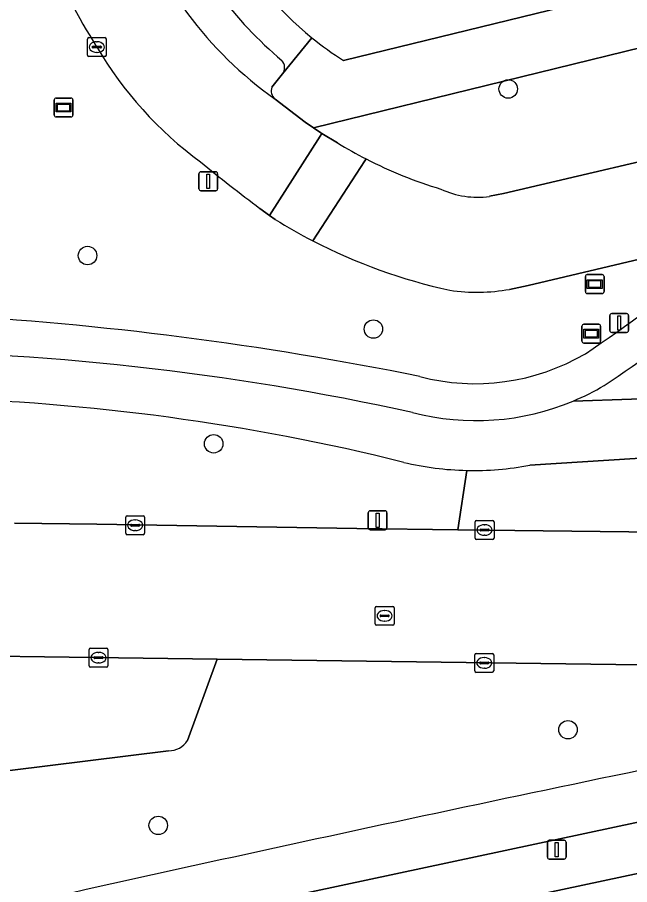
# Model space of a CAD drawing. Extents: x 159053 to 160042, y 380449 to 381423.
# Drawn here: x 159521.27 to 159553.7, y 380790.65 to 380836.57 of the extents above; entities that cross this region are included whole.
import ezdxf

# ---------------------------------------------------------------- set-up
doc = ezdxf.new("R2010")
doc.units = 0
for name, color, linetype in [('IMGEO_Berm_groen', 7, 'Continuous'), ('IMGEO_Boom', 7, 'Continuous'), ('IMGEO_Erf', 7, 'Continuous'), ('IMGEO_Fietspad_gesloten', 7, 'Continuous'), ('IMGEO_Groenvoorziening', 7, 'Continuous'), ('IMGEO_Kolk', 7, 'Continuous'), ('IMGEO_Lichtmast', 7, 'Continuous'), ('IMGEO_Parkeervlak_open', 7, 'Continuous'), ('IMGEO_Rijbaan_lokaal_gesloten', 7, 'Continuous'), ('IMGEO_Rijbaan_lokaal_open', 7, 'Continuous'), ('IMGEO_Rioolput', 7, 'Continuous'), ('IMGEO_Straatnaambord', 7, 'Continuous'), ('IMGEO_Verkeersbordpaal', 7, 'Continuous'), ('IMGEO_Verklikker', 7, 'Continuous'), ('IMGEO_Voetpad_open', 7, 'Continuous')]:
    doc.layers.add(name, color=color, linetype=linetype)

msp = doc.modelspace()

# ---------------------------------------------------------------- linework, layer by layer
at = {"layer": 'IMGEO_Berm_groen'}
for points in [[(159563.161, 380813.573), (159558.175, 380813.469), (159548.408, 380812.863)], [(159545.079, 380812.581), (159544.602, 380809.444), (159568.738, 380809.156), (159568.714, 380813.308)], [(159521.124, 380809.787), (159525.485, 380809.73), (159539.243, 380809.508), (159544.602, 380809.444), (159545.079, 380812.581)], [(159609.517, 380805.8), (159580.041, 380799.489), (159531.309, 380789.098), (159521.713, 380787.099), (159506.465, 380783.743), (159506.964, 380781.227), (159514.007, 380782.776), (159520.552, 380784.102), (159554.204, 380791.269), (159597.933, 380800.609), (159631.091, 380807.706)], [(159530.288, 380798.28), (159531.854, 380802.585), (159510.945, 380802.867)], [(159564.839, 380802.14), (159531.854, 380802.585), (159530.288, 380798.28)], [(159529.274, 380797.744), (159516.579, 380796.16)], [(159516.579, 380796.16), (159529.274, 380797.744)]]:
    msp.add_lwpolyline(points, dxfattribs=at)
for centre, radius, start, end in [((159513.718, 380700.418), 116.024, 76.02668, 88.5656), ((159545.411, 380828.463), 15.885, 256.6154, 268.8016), ((159545.499, 380827.418), 14.843, 268.3801, 281.3038), ((159529.285, 380798.951), 1.207, 269.4929, 326.2289), ((159529.285, 380798.951), 1.207, 269.4929, 326.2289), ((159959.553, 378841.286), 1996.975, 101.602577, 102.953036)]:
    msp.add_arc(centre, radius, start, end, dxfattribs=at)
at = {"layer": 'IMGEO_Boom'}
for centre in [(159547.269, 380832.776), (159524.984, 380823.957), (159540.13, 380820.065), (159531.668, 380813.99), (159550.437, 380798.854), (159528.729, 380793.79)]:
    msp.add_circle(centre, 0.489, dxfattribs=at)
at = {"layer": 'IMGEO_Erf'}
msp.add_lwpolyline([(159538.543, 380834.275), (159556.715, 380838.734)], dxfattribs=at)
for centre, radius, start, end in [((159548.662, 380850.018), 18.713, 187.4911, 230.945), ((159548.473, 380849.745), 18.383, 230.8659, 237.3038)]:
    msp.add_arc(centre, radius, start, end, dxfattribs=at)
at = {"layer": 'IMGEO_Fietspad_gesloten'}
for points in [[(159562.771, 380816.677), (159556.893, 380816.451), (159550.715, 380816.255)], [(159550.715, 380816.255), (159556.893, 380816.451)], [(159548.408, 380812.863), (159558.175, 380813.469), (159563.161, 380813.573)], [(159511.926, 380787.446), (159508.938, 380786.756), (159505.951, 380786.062), (159506.465, 380783.743), (159521.713, 380787.099), (159531.309, 380789.098), (159580.041, 380799.489), (159609.517, 380805.8)]]:
    msp.add_lwpolyline(points, dxfattribs=at)
for centre, radius, start, end in [((159506.951, 380885.428), 82.056, 303.5975, 313.54477), ((159511.888, 380677.042), 141.884, 77.66234, 89.71462), ((159545.575, 380828.532), 13.31, 292.7182, 300.635), ((159513.718, 380700.418), 116.024, 76.02668, 88.5656), ((159545.561, 380828.575), 13.355, 255.4455, 292.7008), ((159545.411, 380828.463), 15.885, 256.6154, 268.8016), ((159545.499, 380827.418), 14.843, 268.3801, 281.3038), ((159959.553, 378841.286), 1996.975, 101.602577, 102.953036)]:
    msp.add_arc(centre, radius, start, end, dxfattribs=at)
at = {"layer": 'IMGEO_Groenvoorziening'}
for points in [[(159557.122, 380835.656), (159536.959, 380830.711), (159537.342, 380830.45), (159537.403, 380830.414), (159538.231, 380829.922)], [(159546.28, 380827.092), (159547.02, 380827.247), (159558.478, 380829.915), (159557.122, 380835.656)], [(159534.919, 380825.866), (159534.626, 380826.082), (159534.12, 380826.453)], [(159557.501, 380824.479), (159557.209, 380824.478), (159550.277, 380822.826), (159548.32, 380822.368), (159547.34, 380822.166)]]:
    msp.add_lwpolyline(points, dxfattribs=at)
for centre, radius, start, end in [((159549.524, 380850.445), 28.58, 190.3307, 212.6765), ((159543.086, 380845.36), 20.431, 210.4207, 233.6201), ((159550.116, 380849.245), 22.686, 238.4061, 242.7848), ((159596.891, 380910.224), 104.68, 230.96674, 233.15509), ((159550.346, 380849.662), 23.162, 242.7504, 253.3381), ((159545.632, 380831.604), 4.559, 244.994, 278.173), ((159550.322, 380850.76), 29.274, 238.252, 242.7528), ((159550.499, 380851.057), 29.619, 242.7123, 257.6793), ((159505.556, 380887.192), 82.343, 303.79409, 309.43369), ((159545.617, 380831.908), 9.893, 261.6395, 280.028), ((159507.185, 380642.491), 178.606, 78.56734, 86.77509), ((159545.521, 380828.683), 11.51, 255.2381, 300.4637)]:
    msp.add_arc(centre, radius, start, end, dxfattribs=at)
at = {"layer": 'IMGEO_Kolk'}
for p, q in [((159524.979, 380834.567), (159524.979, 380835.419)), ((159525.054, 380835.493), (159525.906, 380835.493)), ((159525.467, 380835.273), (159525.492, 380835.273)), ((159525.98, 380835.419), (159525.98, 380834.567)), ((159525.238, 380834.987), (159525.238, 380834.999)), ((159525.676, 380834.95), (159525.278, 380834.95)), ((159525.281, 380835.036), (159525.679, 380835.036)), ((159525.49, 380834.713), (159525.465, 380834.713)), ((159525.722, 380834.999), (159525.722, 380834.987)), ((159525.906, 380834.493), (159525.054, 380834.493)), ((159527.009, 380809.253), (159527.009, 380810.105)), ((159527.084, 380810.179), (159527.936, 380810.179)), ((159527.497, 380809.959), (159527.522, 380809.959)), ((159528.01, 380810.105), (159528.01, 380809.253)), ((159545.517, 380809.002), (159545.517, 380809.854)), ((159545.592, 380809.928), (159546.444, 380809.928)), ((159546.518, 380809.854), (159546.518, 380809.002)), ((159527.268, 380809.673), (159527.268, 380809.685)), ((159527.706, 380809.636), (159527.308, 380809.636)), ((159527.311, 380809.722), (159527.709, 380809.722)), ((159527.52, 380809.399), (159527.495, 380809.399)), ((159527.752, 380809.685), (159527.752, 380809.673)), ((159545.776, 380809.422), (159545.776, 380809.434)), ((159546.214, 380809.385), (159545.816, 380809.385)), ((159545.819, 380809.471), (159546.217, 380809.471)), ((159546.005, 380809.708), (159546.03, 380809.708)), ((159546.26, 380809.434), (159546.26, 380809.422)), ((159527.936, 380809.179), (159527.084, 380809.179)), ((159546.444, 380808.928), (159545.592, 380808.928)), ((159546.028, 380809.148), (159546.003, 380809.148)), ((159525.066, 380802.242), (159525.066, 380803.094)), ((159525.141, 380803.168), (159525.993, 380803.168)), ((159525.554, 380802.948), (159525.579, 380802.948)), ((159526.067, 380803.094), (159526.067, 380802.242)), ((159525.325, 380802.662), (159525.325, 380802.674)), ((159525.763, 380802.625), (159525.365, 380802.625)), ((159525.368, 380802.711), (159525.766, 380802.711)), ((159525.809, 380802.674), (159525.809, 380802.662)), ((159545.502, 380801.966), (159545.502, 380802.818)), ((159545.577, 380802.892), (159546.429, 380802.892)), ((159545.99, 380802.672), (159546.015, 380802.672)), ((159546.503, 380802.818), (159546.503, 380801.966)), ((159525.993, 380802.168), (159525.141, 380802.168)), ((159525.577, 380802.388), (159525.552, 380802.388)), ((159545.761, 380802.386), (159545.761, 380802.398)), ((159546.199, 380802.349), (159545.801, 380802.349)), ((159545.804, 380802.435), (159546.202, 380802.435)), ((159546.013, 380802.112), (159545.988, 380802.112)), ((159546.245, 380802.398), (159546.245, 380802.386)), ((159546.429, 380801.892), (159545.577, 380801.892))]:
    msp.add_line(p, q, dxfattribs=at)
for points in [[(159524.979, 380834.567), (159524.979, 380835.419)], [(159525.054, 380835.493), (159525.906, 380835.493)], [(159525.98, 380835.419), (159525.98, 380834.567)], [(159525.906, 380834.493), (159525.054, 380834.493)], [(159527.009, 380809.253), (159527.009, 380810.105)], [(159527.084, 380810.179), (159527.936, 380810.179)], [(159528.01, 380810.105), (159528.01, 380809.253)], [(159545.517, 380809.002), (159545.517, 380809.854)], [(159545.592, 380809.928), (159546.444, 380809.928)], [(159546.518, 380809.854), (159546.518, 380809.002)], [(159527.936, 380809.179), (159527.084, 380809.179)], [(159546.444, 380808.928), (159545.592, 380808.928)], [(159525.066, 380802.242), (159525.066, 380803.094)], [(159525.141, 380803.168), (159525.993, 380803.168)], [(159526.067, 380803.094), (159526.067, 380802.242)], [(159545.502, 380801.966), (159545.502, 380802.818)], [(159545.577, 380802.892), (159546.429, 380802.892)], [(159546.503, 380802.818), (159546.503, 380801.966)], [(159525.993, 380802.168), (159525.141, 380802.168)], [(159546.429, 380801.892), (159545.577, 380801.892)]]:
    msp.add_lwpolyline(points, dxfattribs=at)
for centre, radius, start, end in [((159525.056, 380835.417), 0.0765, 91.552, 178.448), ((159525.056, 380835.417), 0.0765, 91.552, 178.448), ((159525.904, 380835.417), 0.0765, 1.552, 88.448), ((159525.904, 380835.417), 0.0765, 1.552, 88.448), ((159525.278, 380834.996), 0.0403, 85.8775, 175.7526), ((159525.275, 380834.986), 0.0366, 178.938, 274.7102), ((159525.679, 380834.993), 0.043, 264.8664, 352.4533), ((159525.683, 380834.998), 0.0386, 1.7309, 96.639), ((159525.056, 380834.569), 0.0765, 181.552, 268.448), ((159525.056, 380834.569), 0.0765, 181.552, 268.448), ((159525.904, 380834.569), 0.0765, 271.552, 358.448), ((159525.904, 380834.569), 0.0765, 271.552, 358.448), ((159527.086, 380810.103), 0.0765, 91.552, 178.448), ((159527.086, 380810.103), 0.0765, 91.552, 178.448), ((159527.934, 380810.103), 0.0765, 1.552, 88.448), ((159527.934, 380810.103), 0.0765, 1.552, 88.448), ((159545.594, 380809.852), 0.0765, 91.552, 178.448), ((159545.594, 380809.852), 0.0765, 91.552, 178.448), ((159546.442, 380809.852), 0.0765, 1.552, 88.448), ((159546.442, 380809.852), 0.0765, 1.552, 88.448), ((159527.308, 380809.682), 0.0403, 85.8775, 175.7526), ((159527.305, 380809.672), 0.0366, 178.938, 274.7102), ((159527.709, 380809.679), 0.043, 264.8664, 352.4533), ((159527.713, 380809.684), 0.0386, 1.7309, 96.639), ((159545.816, 380809.431), 0.0403, 85.8775, 175.7526), ((159545.813, 380809.421), 0.0366, 178.938, 274.7102), ((159546.217, 380809.428), 0.043, 264.8664, 352.4533), ((159546.221, 380809.433), 0.0386, 1.7309, 96.639), ((159527.086, 380809.255), 0.0765, 181.552, 268.448), ((159527.086, 380809.255), 0.0765, 181.552, 268.448), ((159527.934, 380809.255), 0.0765, 271.552, 358.448), ((159527.934, 380809.255), 0.0765, 271.552, 358.448), ((159545.594, 380809.004), 0.0765, 181.552, 268.448), ((159545.594, 380809.004), 0.0765, 181.552, 268.448), ((159546.442, 380809.004), 0.0765, 271.552, 358.448), ((159546.442, 380809.004), 0.0765, 271.552, 358.448), ((159525.143, 380803.092), 0.0765, 91.552, 178.448), ((159525.143, 380803.092), 0.0765, 91.552, 178.448), ((159525.991, 380803.092), 0.0765, 1.552, 88.448), ((159525.991, 380803.092), 0.0765, 1.552, 88.448), ((159525.365, 380802.671), 0.0403, 85.8775, 175.7526), ((159525.362, 380802.661), 0.0366, 178.938, 274.7102), ((159525.766, 380802.668), 0.043, 264.8664, 352.4533), ((159525.77, 380802.673), 0.0386, 1.7309, 96.639), ((159545.579, 380802.816), 0.0765, 91.552, 178.448), ((159545.579, 380802.816), 0.0765, 91.552, 178.448), ((159546.427, 380802.816), 0.0765, 1.552, 88.448), ((159546.427, 380802.816), 0.0765, 1.552, 88.448), ((159525.143, 380802.244), 0.0765, 181.552, 268.448), ((159525.143, 380802.244), 0.0765, 181.552, 268.448), ((159525.991, 380802.244), 0.0765, 271.552, 358.448), ((159525.991, 380802.244), 0.0765, 271.552, 358.448), ((159545.801, 380802.395), 0.0403, 85.8775, 175.7526), ((159545.798, 380802.385), 0.0366, 178.938, 274.7102), ((159546.202, 380802.392), 0.043, 264.8664, 352.4533), ((159546.206, 380802.397), 0.0386, 1.7309, 96.639), ((159545.579, 380801.968), 0.0765, 181.552, 268.448), ((159545.579, 380801.968), 0.0765, 181.552, 268.448), ((159546.427, 380801.968), 0.0765, 271.552, 358.448), ((159546.427, 380801.968), 0.0765, 271.552, 358.448)]:
    msp.add_arc(centre, radius, start, end, dxfattribs=at)
for centre, major_axis, ratio, start_param, end_param in [((159525.466, 380834.993), (-0.387, 0.002), 0.722429, 4.712389, 7.853982), ((159525.491, 380834.993), (-0.39, 0.002), 0.717154, 1.570796, 4.712389), ((159527.496, 380809.679), (-0.387, 0.002), 0.722429, 4.712389, 7.853982), ((159527.521, 380809.679), (-0.39, 0.002), 0.717154, 1.570796, 4.712389), ((159546.004, 380809.428), (-0.387, 0.002), 0.722429, 4.712389, 7.853982), ((159546.029, 380809.428), (-0.39, 0.002), 0.717154, 1.570796, 4.712389), ((159525.553, 380802.668), (-0.387, 0.002), 0.722429, 4.712389, 7.853982), ((159525.578, 380802.668), (-0.39, 0.002), 0.717154, 1.570796, 4.712389), ((159545.989, 380802.392), (-0.387, 0.002), 0.722429, 4.712389, 7.853982), ((159546.014, 380802.392), (-0.39, 0.002), 0.717154, 1.570796, 4.712389)]:
    msp.add_ellipse(centre, major_axis=major_axis, ratio=ratio, start_param=start_param, end_param=end_param, dxfattribs=at)
at = {"layer": 'IMGEO_Lichtmast'}
for p, q in [((159530.884, 380827.489), (159530.884, 380828.289)), ((159530.884, 380828.289), (159530.884, 380827.489)), ((159530.984, 380828.389), (159531.774, 380828.389)), ((159531.774, 380828.389), (159530.984, 380828.389)), ((159531.874, 380828.289), (159531.874, 380827.489)), ((159531.874, 380827.489), (159531.874, 380828.289)), ((159531.774, 380827.389), (159530.984, 380827.389)), ((159530.984, 380827.389), (159531.774, 380827.389)), ((159539.858, 380809.543), (159539.858, 380810.343)), ((159539.858, 380810.343), (159539.858, 380809.543)), ((159539.958, 380810.443), (159540.748, 380810.443)), ((159540.748, 380810.443), (159539.958, 380810.443)), ((159540.848, 380810.343), (159540.848, 380809.543)), ((159540.848, 380809.543), (159540.848, 380810.343)), ((159540.748, 380809.443), (159539.958, 380809.443)), ((159539.958, 380809.443), (159540.748, 380809.443)), ((159549.346, 380792.104), (159549.346, 380792.904)), ((159549.346, 380792.904), (159549.346, 380792.104)), ((159549.446, 380793.004), (159550.236, 380793.004)), ((159550.236, 380793.004), (159549.446, 380793.004)), ((159550.336, 380792.904), (159550.336, 380792.104)), ((159550.336, 380792.104), (159550.336, 380792.904)), ((159550.236, 380792.004), (159549.446, 380792.004)), ((159549.446, 380792.004), (159550.236, 380792.004))]:
    msp.add_line(p, q, dxfattribs=at)
for points in [[(159531.304, 380828.264), (159531.454, 380828.264), (159531.454, 380827.514), (159531.304, 380827.514), (159531.304, 380828.264)], [(159540.278, 380810.318), (159540.428, 380810.318), (159540.428, 380809.568), (159540.278, 380809.568), (159540.278, 380810.318)], [(159549.766, 380792.879), (159549.916, 380792.879), (159549.916, 380792.129), (159549.766, 380792.129), (159549.766, 380792.879)]]:
    msp.add_lwpolyline(points, dxfattribs=at)
for centre, start, end in [((159530.984, 380828.289), 90, 180), ((159530.984, 380828.289), 90, 180), ((159531.774, 380828.289), 0, 90), ((159531.774, 380828.289), 360, 90), ((159530.984, 380827.489), 180, 270), ((159530.984, 380827.489), 180, 270), ((159531.774, 380827.489), 270, 0), ((159531.774, 380827.489), 270, 0), ((159539.958, 380810.343), 90, 180), ((159539.958, 380810.343), 90, 180), ((159540.748, 380810.343), 0, 90), ((159540.748, 380810.343), 360, 90), ((159539.958, 380809.543), 180, 270), ((159539.958, 380809.543), 180, 270), ((159540.748, 380809.543), 270, 0), ((159540.748, 380809.543), 270, 0), ((159549.446, 380792.904), 90, 180), ((159549.446, 380792.904), 90, 180), ((159550.236, 380792.904), 0, 90), ((159550.236, 380792.904), 360, 90), ((159549.446, 380792.104), 180, 270), ((159549.446, 380792.104), 180, 270), ((159550.236, 380792.104), 270, 0), ((159550.236, 380792.104), 270, 0)]:
    msp.add_arc(centre, 0.1, start, end, dxfattribs=at)
at = {"layer": 'IMGEO_Parkeervlak_open'}
msp.add_lwpolyline([(159534.748, 380832.87), (159535.311, 380833.57)], dxfattribs=at)
for centre, radius, start, end in [((159546.548, 380848.782), 20.217, 198.0215, 234.8956), ((159548.694, 380850.233), 20.841, 216.4325, 229.9266), ((159534.872, 380833.907), 0.554, 322.4831, 42.9619), ((159535.253, 380832.672), 0.542, 158.5603, 232.4126)]:
    msp.add_arc(centre, radius, start, end, dxfattribs=at)
at = {"layer": 'IMGEO_Rijbaan_lokaal_gesloten'}
for points in [[(159570.652, 380809.133), (159568.738, 380809.156), (159544.602, 380809.444), (159539.243, 380809.508), (159525.485, 380809.73), (159521.124, 380809.787)], [(159510.945, 380802.867), (159531.854, 380802.585), (159564.839, 380802.14)]]:
    msp.add_lwpolyline(points, dxfattribs=at)
at = {"layer": 'IMGEO_Rijbaan_lokaal_open'}
for points in [[(159534.12, 380826.453), (159534.626, 380826.082), (159537.312, 380830.273), (159537.403, 380830.414), (159537.342, 380830.45), (159536.959, 380830.711), (159536.513, 380831.016), (159534.922, 380832.242)], [(159538.231, 380829.922), (159537.403, 380830.414), (159537.312, 380830.273), (159534.626, 380826.082), (159534.919, 380825.866)], [(159558.478, 380829.915), (159547.02, 380827.247), (159546.28, 380827.092)], [(159536.92, 380824.734), (159539.674, 380828.969), (159539.741, 380829.071)], [(159539.741, 380829.071), (159539.674, 380828.969), (159536.92, 380824.734)], [(159547.34, 380822.166), (159548.32, 380822.368), (159550.277, 380822.826), (159557.209, 380824.478), (159559.066, 380824.911), (159563.257, 380825.899), (159563.481, 380825.951), (159568.742, 380827.17), (159568.785, 380827.182), (159568.827, 380827.194)]]:
    msp.add_lwpolyline(points, dxfattribs=at)
for centre, radius, start, end in [((159549.524, 380850.445), 28.58, 190.3307, 212.6765), ((159546.548, 380848.782), 20.217, 198.0215, 234.8956), ((159543.086, 380845.36), 20.431, 210.4207, 233.6201), ((159550.116, 380849.245), 22.686, 238.4061, 242.7848), ((159596.891, 380910.224), 104.68, 230.96674, 233.15509), ((159550.346, 380849.662), 23.162, 242.7504, 253.3381), ((159545.632, 380831.604), 4.559, 244.994, 278.173), ((159550.322, 380850.76), 29.274, 238.252, 242.7528), ((159550.499, 380851.057), 29.619, 242.7123, 257.6793), ((159545.617, 380831.908), 9.893, 261.6395, 280.028)]:
    msp.add_arc(centre, radius, start, end, dxfattribs=at)
at = {"layer": 'IMGEO_Rioolput'}
for p, q in [((159540.223, 380804.458), (159540.223, 380805.31)), ((159540.298, 380805.384), (159541.15, 380805.384)), ((159541.224, 380805.31), (159541.224, 380804.458)), ((159540.482, 380804.878), (159540.482, 380804.89)), ((159540.92, 380804.841), (159540.522, 380804.841)), ((159540.525, 380804.927), (159540.923, 380804.927)), ((159540.711, 380805.164), (159540.736, 380805.164)), ((159540.966, 380804.89), (159540.966, 380804.878)), ((159541.15, 380804.384), (159540.298, 380804.384)), ((159540.734, 380804.604), (159540.709, 380804.604))]:
    msp.add_line(p, q, dxfattribs=at)
for points in [[(159540.223, 380804.458), (159540.223, 380805.31)], [(159540.298, 380805.384), (159541.15, 380805.384)], [(159541.224, 380805.31), (159541.224, 380804.458)], [(159541.15, 380804.384), (159540.298, 380804.384)]]:
    msp.add_lwpolyline(points, dxfattribs=at)
for centre, radius, start, end in [((159540.3, 380805.308), 0.0765, 91.552, 178.448), ((159540.3, 380805.308), 0.0765, 91.552, 178.448), ((159541.148, 380805.308), 0.0765, 1.552, 88.448), ((159541.148, 380805.308), 0.0765, 1.552, 88.448), ((159540.522, 380804.887), 0.0403, 85.8775, 175.7526), ((159540.519, 380804.877), 0.0366, 178.938, 274.7102), ((159540.923, 380804.884), 0.043, 264.8664, 352.4533), ((159540.927, 380804.889), 0.0386, 1.7309, 96.639), ((159540.3, 380804.46), 0.0765, 181.552, 268.448), ((159540.3, 380804.46), 0.0765, 181.552, 268.448), ((159541.148, 380804.46), 0.0765, 271.552, 358.448), ((159541.148, 380804.46), 0.0765, 271.552, 358.448)]:
    msp.add_arc(centre, radius, start, end, dxfattribs=at)
for centre, major_axis, ratio, start_param, end_param in [((159540.71, 380804.884), (-0.387, 0.002), 0.722429, 4.712389, 7.853982), ((159540.735, 380804.884), (-0.39, 0.002), 0.717154, 1.570796, 4.712389)]:
    msp.add_ellipse(centre, major_axis=major_axis, ratio=ratio, start_param=start_param, end_param=end_param, dxfattribs=at)
at = {"layer": 'IMGEO_Straatnaambord'}
for p, q in [((159551.36, 380822.046), (159551.36, 380822.846)), ((159551.36, 380822.846), (159551.36, 380822.046)), ((159551.46, 380822.946), (159552.25, 380822.946)), ((159552.25, 380822.946), (159551.46, 380822.946)), ((159552.35, 380822.846), (159552.35, 380822.046)), ((159552.35, 380822.046), (159552.35, 380822.846)), ((159552.25, 380821.946), (159551.46, 380821.946)), ((159551.46, 380821.946), (159552.25, 380821.946))]:
    msp.add_line(p, q, dxfattribs=at)
for points in [[(159551.461, 380822.678), (159552.249, 380822.678), (159552.249, 380822.214), (159551.461, 380822.214), (159551.461, 380822.678)], [(159551.526, 380822.613), (159551.526, 380822.279), (159552.184, 380822.279), (159552.184, 380822.613), (159551.526, 380822.613)]]:
    msp.add_lwpolyline(points, dxfattribs=at)
for centre, start, end in [((159551.46, 380822.846), 90, 180), ((159551.46, 380822.846), 90, 180), ((159552.25, 380822.846), 0, 90), ((159552.25, 380822.846), 360, 90), ((159551.46, 380822.046), 180, 270), ((159551.46, 380822.046), 180, 270), ((159552.25, 380822.046), 270, 0), ((159552.25, 380822.046), 270, 0)]:
    msp.add_arc(centre, 0.1, start, end, dxfattribs=at)
at = {"layer": 'IMGEO_Verkeersbordpaal'}
for p, q in [((159552.753, 380820.886), (159553.543, 380820.886)), ((159553.543, 380820.886), (159552.753, 380820.886)), ((159552.653, 380819.986), (159552.653, 380820.786)), ((159552.653, 380820.786), (159552.653, 380819.986)), ((159553.643, 380820.786), (159553.643, 380819.986)), ((159553.643, 380819.986), (159553.643, 380820.786)), ((159553.543, 380819.886), (159552.753, 380819.886)), ((159552.753, 380819.886), (159553.543, 380819.886))]:
    msp.add_line(p, q, dxfattribs=at)
msp.add_lwpolyline([(159553.073, 380820.761), (159553.223, 380820.761), (159553.223, 380820.011), (159553.073, 380820.011), (159553.073, 380820.761)], dxfattribs=at)
for centre, start, end in [((159552.753, 380820.786), 90, 180), ((159552.753, 380820.786), 90, 180), ((159553.543, 380820.786), 0, 90), ((159553.543, 380820.786), 360, 90), ((159552.753, 380819.986), 180, 270), ((159552.753, 380819.986), 180, 270), ((159553.543, 380819.986), 270, 0), ((159553.543, 380819.986), 270, 0)]:
    msp.add_arc(centre, 0.1, start, end, dxfattribs=at)
at = {"layer": 'IMGEO_Verklikker'}
for p, q in [((159523.218, 380831.392), (159523.218, 380832.192)), ((159523.218, 380832.192), (159523.218, 380831.392)), ((159523.318, 380832.292), (159524.108, 380832.292)), ((159524.108, 380832.292), (159523.318, 380832.292)), ((159524.208, 380832.192), (159524.208, 380831.392)), ((159524.208, 380831.392), (159524.208, 380832.192)), ((159524.108, 380831.292), (159523.318, 380831.292)), ((159523.318, 380831.292), (159524.108, 380831.292)), ((159551.173, 380819.42), (159551.173, 380820.22)), ((159551.173, 380820.22), (159551.173, 380819.42)), ((159551.273, 380820.32), (159552.063, 380820.32)), ((159552.063, 380820.32), (159551.273, 380820.32)), ((159552.163, 380820.22), (159552.163, 380819.42)), ((159552.163, 380819.42), (159552.163, 380820.22)), ((159552.063, 380819.32), (159551.273, 380819.32)), ((159551.273, 380819.32), (159552.063, 380819.32))]:
    msp.add_line(p, q, dxfattribs=at)
for points in [[(159523.319, 380832.024), (159524.107, 380832.024), (159524.107, 380831.56), (159523.319, 380831.56), (159523.319, 380832.024)], [(159523.384, 380831.959), (159523.384, 380831.625), (159524.042, 380831.625), (159524.042, 380831.959), (159523.384, 380831.959)], [(159551.274, 380820.052), (159552.062, 380820.052), (159552.062, 380819.588), (159551.274, 380819.588), (159551.274, 380820.052)], [(159551.339, 380819.987), (159551.339, 380819.653), (159551.997, 380819.653), (159551.997, 380819.987), (159551.339, 380819.987)]]:
    msp.add_lwpolyline(points, dxfattribs=at)
for centre, start, end in [((159523.318, 380832.192), 90, 180), ((159523.318, 380832.192), 90, 180), ((159524.108, 380832.192), 0, 90), ((159524.108, 380832.192), 360, 90), ((159523.318, 380831.392), 180, 270), ((159523.318, 380831.392), 180, 270), ((159524.108, 380831.392), 270, 0), ((159524.108, 380831.392), 270, 0), ((159551.273, 380820.22), 90, 180), ((159551.273, 380820.22), 90, 180), ((159552.063, 380820.22), 0, 90), ((159552.063, 380820.22), 360, 90), ((159551.273, 380819.42), 180, 270), ((159551.273, 380819.42), 180, 270), ((159552.063, 380819.42), 270, 0), ((159552.063, 380819.42), 270, 0)]:
    msp.add_arc(centre, 0.1, start, end, dxfattribs=at)
at = {"layer": 'IMGEO_Voetpad_open'}
for points in [[(159534.922, 380832.242), (159536.513, 380831.016), (159536.959, 380830.711), (159557.122, 380835.656), (159560.611, 380836.658), (159592.341, 380844.323), (159596.457, 380845.27), (159607.186, 380847.932), (159609.141, 380848.211), (159621.692, 380851.3), (159624.172, 380851.899), (159636.612, 380854.89)], [(159556.715, 380838.734), (159538.543, 380834.275)], [(159536.871, 380835.486), (159535.311, 380833.57), (159534.748, 380832.87)], [(159535.311, 380833.57), (159536.871, 380835.486)], [(159631.091, 380807.706), (159597.933, 380800.609), (159554.204, 380791.269), (159520.552, 380784.102), (159514.007, 380782.776), (159506.964, 380781.227), (159507.401, 380778.807), (159537.961, 380785.234), (159605.883, 380800.005), (159670.336, 380813.303), (159681.175, 380815.073), (159690.173, 380816.785)]]:
    msp.add_lwpolyline(points, dxfattribs=at)
for centre, radius, start, end in [((159548.662, 380850.018), 18.713, 187.4911, 230.945), ((159548.694, 380850.233), 20.841, 216.4325, 229.9266), ((159548.473, 380849.745), 18.383, 230.8659, 237.3038), ((159534.872, 380833.907), 0.554, 322.4831, 42.9619), ((159535.253, 380832.672), 0.542, 158.5603, 232.4126), ((159506.951, 380885.428), 82.056, 303.5975, 313.54477), ((159505.556, 380887.192), 82.343, 303.79409, 309.43369), ((159507.185, 380642.491), 178.606, 78.56734, 86.77509), ((159511.888, 380677.042), 141.884, 77.66234, 89.71462), ((159545.521, 380828.683), 11.51, 255.2381, 300.4637), ((159545.575, 380828.532), 13.31, 292.7182, 300.635), ((159545.561, 380828.575), 13.355, 255.4455, 292.7008)]:
    msp.add_arc(centre, radius, start, end, dxfattribs=at)

doc.saveas('drawing.dxf')
